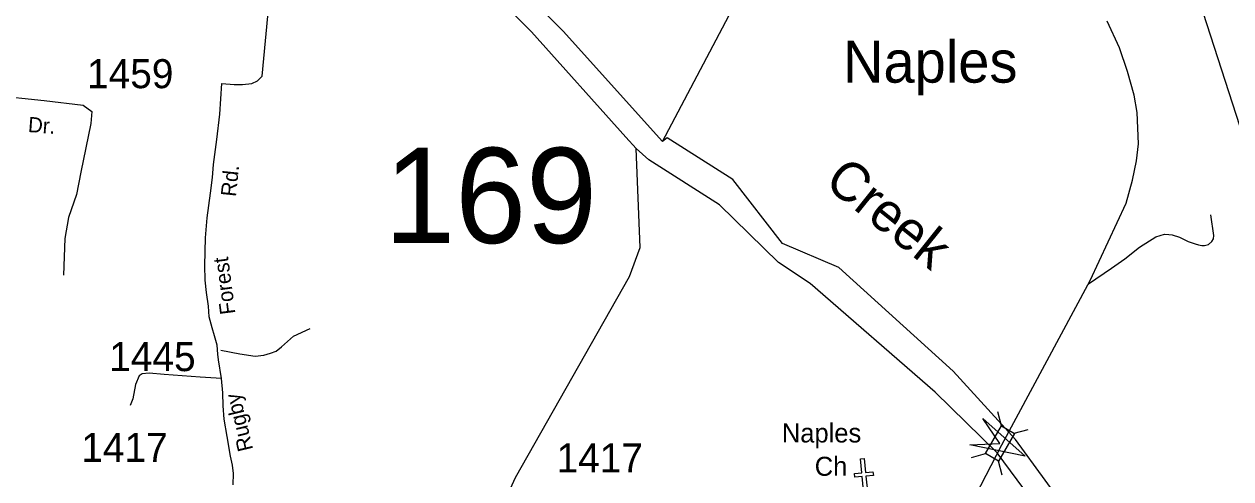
# Model space of a CAD drawing. Extents: x 884530 to 1028605, y 526725 to 653634.
# Drawn here: x 951762 to 956954, y 614175 to 616134 of the extents above; entities that cross this region are included whole.
import ezdxf

# ---------------------------------------------------------------- set-up
doc = ezdxf.new("R2010")
doc.units = 0
for name, color, linetype in [('Exist Civil Demographics City Label', 7, 'Continuous'), ('Exist Cultural Church CELL', 7, 'Continuous'), ('Exist Cultural Church Label', 7, 'Continuous'), ('Exist Hydrographic Bay Label', 7, 'Continuous'), ('Exist Hydrographic Creek Single Shore', 7, 'Continuous'), ('Exist Hydrographic River Shore Label', 7, 'Continuous'), ('Exist Railroad Mainline', 7, 'Continuous'), ('Exist Road Non-System Type 51', 7, 'Continuous'), ('Exist Road Primary Interstate Structure Standard Bridge CELL', 7, 'Continuous'), ('Exist Road Primary US Attributed', 7, 'Continuous'), ('Exist Road Secondary Structure Standard Bridge Attributed CELL', 7, 'Continuous'), ('Exist Road Secondary Structure Standard Bridge Number Label', 7, 'Continuous'), ('Exist Road Secondary Type 51 Attributed', 7, 'Continuous'), ('Exist Road Secondary Type 51 Label', 7, 'Continuous'), ('Exist Road Secondary Type 51 Number Label', 7, 'Continuous')]:
    doc.layers.add(name, color=color, linetype=linetype)

msp = doc.modelspace()

# ---------------------------------------------------------------- linework, layer by layer
at = {"layer": 'Exist Cultural Church CELL'}
msp.add_lwpolyline([(955318.8, 614104.1), (955375.4, 614109.8), (955367.9, 614185.6), (955336.1, 614182.4), (955334.5, 614198.3), (955366.3, 614201.5), (955360.4, 614261.3), (955376.4, 614262.9), (955382.3, 614203.1), (955414.1, 614206.2), (955415.7, 614190.3), (955383.8, 614187.2), (955391.3, 614111.4), (955448.7, 614116.9), (955459.2, 614011), (955329.2, 613998.2)], close=True, dxfattribs=at)
at = {"layer": 'Exist Hydrographic Bay Label'}
for points in [[(954508.8, 615628.2), (954081.8, 616103.8), (953600.5, 616587.7), (953333.7, 616936.1), (953142.9, 617060.2), (953020.3, 617182.7), (952644, 617463.8), (951981.7, 618091.8), (951681.7, 618343.4), (951380, 618468.3), (951187.5, 618426.7), (951031.5, 618301.7), (949715.5, 617875), (949351.3, 617807.3), (949257.7, 617828.1), (949112.1, 617916.6), (948940.4, 617927)], [(954394.5, 615598.4), (954351.3, 615647.4), (953944.2, 616100.8), (953459.7, 616588), (953200.7, 616926.2), (953016.7, 617045.8), (952898, 617164.4), (952553.6, 617345.6), (951850.3, 618082.4), (951624.5, 618301.7), (951348.8, 618390.2), (951223.9, 618296.5), (951031.5, 618218.5), (949819.5, 617838.6), (949377.3, 617708.4), (949242.1, 617713.6), (949086.1, 617843.8), (948953.5, 617847)], [(956879.9, 613114.1), (956665.5, 613469.2), (956027.8, 614345.1), (955758.6, 614639.4), (955266.6, 615085.3), (955025.2, 615189.8), (954810.8, 615464.8), (954528.4, 615644.1), (954508.8, 615628.2)], [(956771.8, 613085.3), (956431.3, 613635), (955948.5, 614287.4), (955682, 614548.7), (955144.1, 615016.8), (955007.2, 615106.9), (954753.3, 615356.4), (954449.2, 615549.4), (954394.5, 615598.4)]]:
    msp.add_lwpolyline(points, dxfattribs=at)
at = {"layer": 'Exist Hydrographic Creek Single Shore'}
for points in [[(954508.8, 615628.2), (954794.2, 616170.1), (954884.3, 616343.2), (954980.9, 616463.6), (955060.2, 616607.8), (955153.9, 616647.5), (955474.5, 616568.2), (955732, 616916.6)], [(952843.6, 611885.1), (953168.2, 612331.5), (953376.5, 612790), (953480, 612886.4), (953595.1, 613074.4), (953752.6, 613511), (953768.1, 613943.9), (953876.7, 614181.2), (954366.4, 615047.6), (954412.6, 615171.4), (954394.5, 615598.4)]]:
    msp.add_lwpolyline(points, dxfattribs=at)
at = {"layer": 'Exist Railroad Mainline'}
msp.add_lwpolyline([(956596.9, 616865.8), (956722.4, 616522.8), (956786, 616333.6), (957103.5, 615351.5), (957214.6, 615039.4), (957468.6, 614352.1), (957647.3, 613876.8), (957720.1, 613626), (958173.8, 612281.6), (958632.5, 610944.6), (959028.2, 609766.2)], dxfattribs=at)
at = {"layer": 'Exist Road Non-System Type 51'}
for points in [[(952604.3, 615745.8), (952612, 615877.9), (952665.1, 615873.8), (952701.8, 615873.8), (952741.7, 615877.9), (952766.2, 615890.2), (952786.6, 615909.6), (952817.4, 616246.1)], [(956341.2, 615015.8), (956441, 615083.6), (956497.6, 615123.2), (956561.4, 615173.4), (956631.4, 615217.8), (956668.8, 615229.1), (956686.6, 615228.7), (956701.7, 615225.9), (956732.8, 615216), (956770.7, 615197.9), (956800.3, 615188), (956815.3, 615183.3), (956828.8, 615180.8), (956841.2, 615180.5), (956857.9, 615184.8), (956872.7, 615197.9), (956879.2, 615209.9), (956880.9, 615224.2), (956867.7, 615313)], [(952608.1, 614730.1), (952689.4, 614713.7), (952755.5, 614703.7), (952793.6, 614708.4), (952822.2, 614716.5), (952846.9, 614725.5), (952869.3, 614743.6), (952920.5, 614790.5), (952992, 614823.6)], [(952611.7, 614607.2), (952519.2, 614613.4), (952364.2, 614624.8), (952299.9, 614630.1), (952269.1, 614627.5), (952256.6, 614619.6), (952240.9, 614581.7), (952229.5, 614520), (952217.9, 614491.8)]]:
    msp.add_lwpolyline(points, dxfattribs=at)
at = {"layer": 'Exist Road Primary Interstate Structure Standard Bridge CELL'}
for p, q in [((955967.1, 614403.4), (955950.8, 614464)), ((956021.4, 614372), (956082, 614388.2)), ((955837.5, 614268.3), (955898.1, 614284.6)), ((955969.9, 614191.9), (955953.7, 614252.5))]:
    msp.add_line(p, q, dxfattribs=at)
msp.add_lwpolyline([(955898.1, 614284.6), (955966.8, 614403.5), (956022.4, 614371.4), (955953.7, 614252.5)], close=True, dxfattribs=at)
at = {"layer": 'Exist Road Primary US Attributed'}
for points in [[(955968.8, 614321.6), (956348.6, 615030.2), (956504.2, 615363.1), (956530.2, 615462.1), (956547.6, 615544.8), (956556.5, 615618.4), (956550.7, 615753.2), (956537.7, 615828.5), (956509.5, 615930.2), (956474.5, 616032.3), (956421.6, 616146.9)], [(955765.1, 613927.2), (955968.8, 614321.6)]]:
    msp.add_lwpolyline(points, dxfattribs=at)
at = {"layer": 'Exist Road Secondary Structure Standard Bridge Attributed CELL'}
msp.add_lwpolyline([(955886.4, 614434.9), (956069.5, 614273.9), (955830.4, 614321.8), (955960.2, 614328)], close=True, dxfattribs=at)
at = {"layer": 'Exist Road Secondary Type 51 Attributed'}
for points in [[(951007.2, 615872.4), (951363.1, 615837.5), (951627.6, 615827.7), (951848.6, 615805.4), (952016.1, 615784.9), (952052.6, 615757.5), (952048.7, 615706.8), (952005.8, 615496), (951987.5, 615400.8), (951952.8, 615300.6), (951936.5, 615210.7), (951930.5, 615052.7)], [(952661.7, 614149.9), (952663.2, 614198.7), (952659, 614234.2), (952649.6, 614273.5), (952636, 614357.6), (952622.8, 614432.4), (952618.7, 614489.5), (952616.1, 614546.6), (952611.7, 614607.2), (952598.3, 614688.5), (952595.3, 614713.3), (952592.6, 614751.4), (952580.4, 614792.3), (952570.9, 614826.2), (952557.3, 614873.8), (952555.3, 614919.5), (952547.1, 614978.8), (952541, 615031.9), (952539, 615094.2), (952541.5, 615213.8), (952549.7, 615299.6), (952563.3, 615406.2), (952571.6, 615474), (952577.2, 615529.5), (952591.5, 615637.8), (952604.3, 615745.8)]]:
    msp.add_lwpolyline(points, dxfattribs=at)

# ---------------------------------------------------------------- texts
at = {"layer": 'Exist Civil Demographics City Label'}
msp.add_text('Naples', height=180.45, dxfattribs=at).set_placement((955284.8, 615882))
at = {"layer": 'Exist Cultural Church Label'}
for s, p in [('Naples', (955022.2, 614332.3)), ('Ch', (955163.5, 614188.7))]:
    msp.add_text(s, height=82.02, dxfattribs=at).set_placement(p)
at = {"layer": 'Exist Hydrographic River Shore Label'}
msp.add_text('Creek', height=167.32, rotation=321.3412, dxfattribs=at).set_placement((955198.4, 615442.2))
msp.add_text('Creek', height=167.32, rotation=321.3412, dxfattribs=at).set_placement((955198.4, 615442.2))
at = {"layer": 'Exist Road Secondary Structure Standard Bridge Number Label'}
msp.add_text('169', height=410.1, dxfattribs=at).set_placement((953311.7, 615191.3))
at = {"layer": 'Exist Road Secondary Type 51 Label'}
for s, rotation, p in [('Dr.', 355.7544, (951776.8, 615669.6)), ('Rd.', 84.0862, (952673, 615388.8)), ('Forest', 97.3916, (952671.1, 614887.6)), ('Rugby', 103.4053, (952747.4, 614302.5))]:
    msp.add_text(s, height=65.62, rotation=rotation, dxfattribs=at).set_placement(p)
at = {"layer": 'Exist Road Secondary Type 51 Number Label'}
for s, p in [('1459', (952032.4, 615858.2)), ('1445', (952127.8, 614639.6)), ('1417', (952007.9, 614248.7)), ('1417', (954052.6, 614203.3))]:
    msp.add_text(s, height=125, dxfattribs=at).set_placement(p)

doc.saveas('drawing.dxf')
